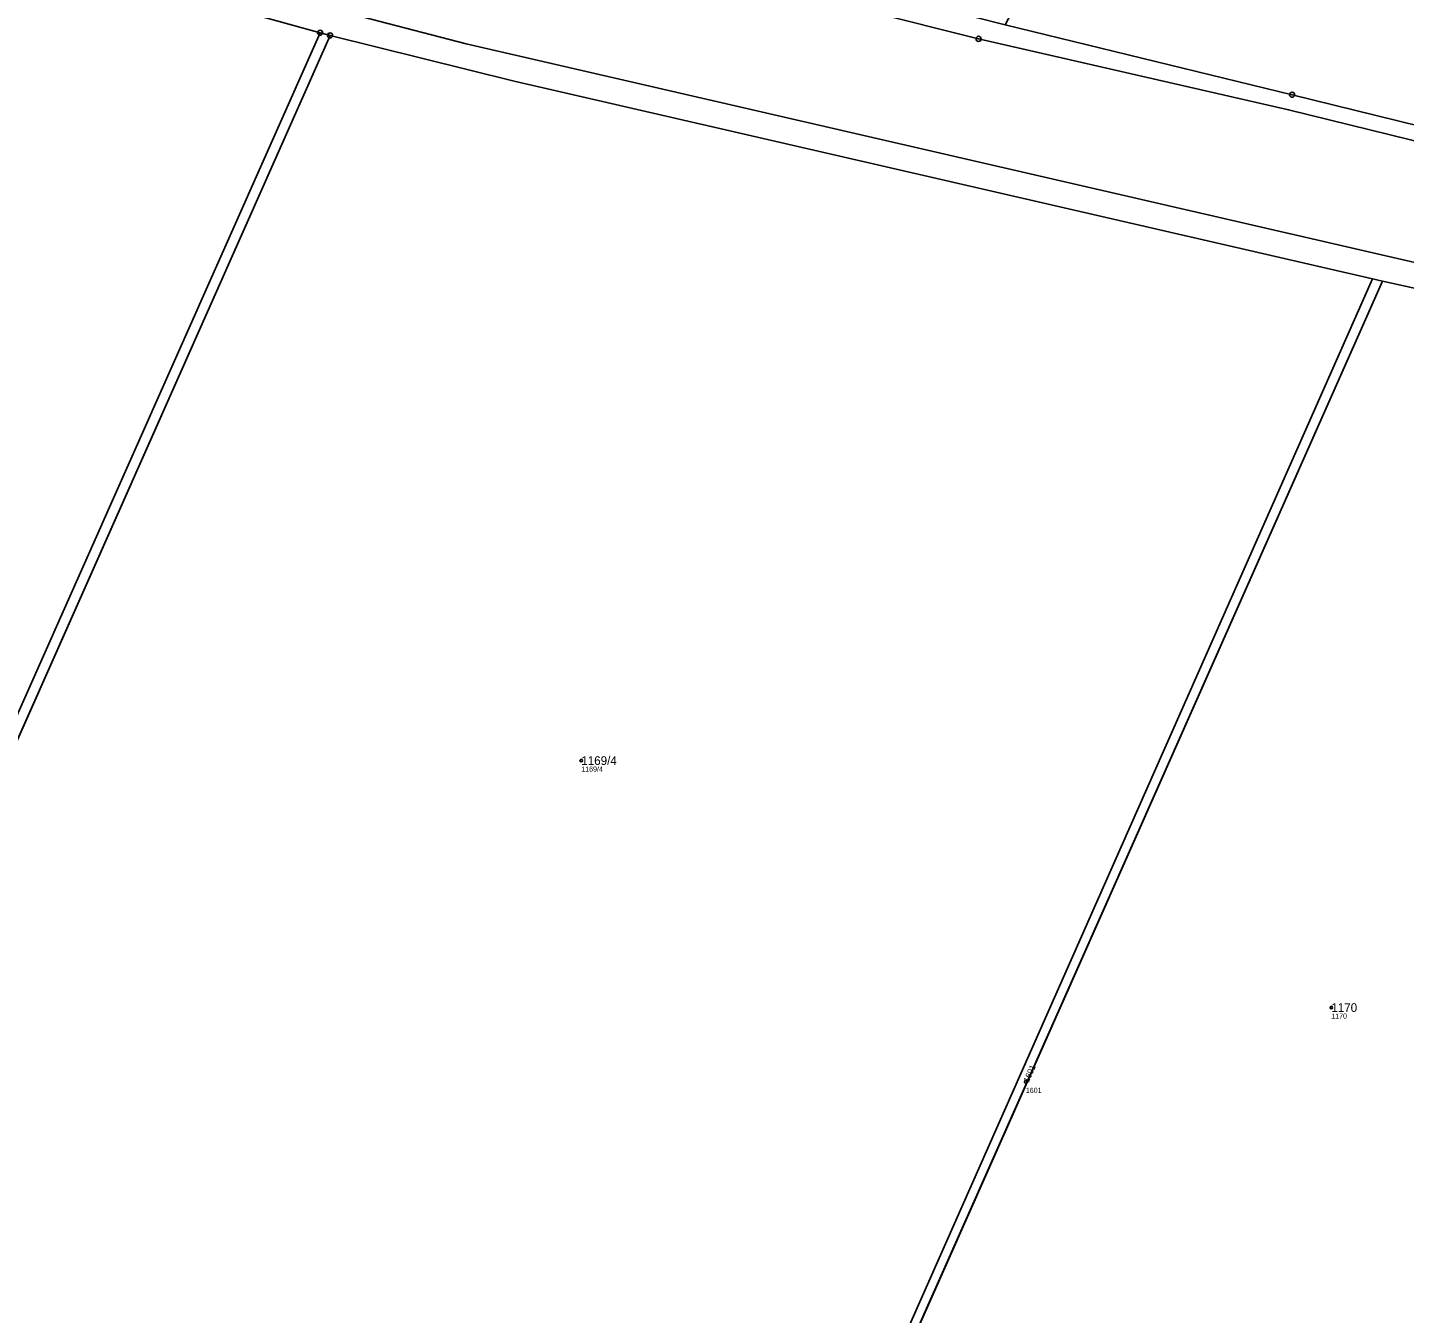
# Model space of a CAD drawing. Extents: x -658203 to -653176, y -1156738 to -1151709.
# Drawn here: x -654703.8 to -654434.6, y -1152917.7 to -1152666.3 of the extents above; entities that cross this region are included whole.
import ezdxf

# ---------------------------------------------------------------- set-up
doc = ezdxf.new("R2010")
doc.units = 0
for name, color, linetype in [('Vrstva 1', 7, 'Continuous'), ('Vrstva 2', 7, 'Continuous'), ('Vrstva 50', 7, 'Continuous'), ('Vrstva 51', 7, 'Continuous'), ('Vrstva 8', 7, 'Continuous')]:
    doc.layers.add(name, color=color, linetype=linetype)

msp = doc.modelspace()

# ---------------------------------------------------------------- linework, layer by layer
at = {"layer": 'Vrstva 1'}
for p, q in [((-654739.65, -1152641.55), (-654646.6, -1152667.27)), ((-654644.67, -1152667.8), (-654770.1, -1152950.23)), ((-654646.6, -1152667.27), (-654644.67, -1152667.8)), ((-654438.82, -1152715.88), (-654580.28, -1153034.55)), ((-654440.77, -1152715.43), (-654438.82, -1152715.88))]:
    msp.add_line(p, q, dxfattribs=at)
for points in [[(-654325.27, -1152744.1), (-654331.48, -1152741.98), (-654339.21, -1152733.29), (-654349.39, -1152730.33), (-654428.3, -1152713.19), (-654618.06, -1152669.43), (-654645.17, -1152662.37), (-654739.5, -1152636.43), (-654815.17, -1152610.08), (-654871.51, -1152588.6), (-654963.23, -1152546.93), (-654991.9, -1152531.55), (-655024.44, -1152514.3), (-655055.68, -1152495.39), (-655084.31, -1152477.04), (-655130.59, -1152448.03), (-655209.45, -1152396.34), (-655240.83, -1152379.18), (-655275.23, -1152355.87), (-655296.13, -1152343.25), (-655351.33, -1152312.91), (-655402.51, -1152291.48), (-655449.29, -1152278.39), (-655524.46, -1152274.71)], [(-654313.85, -1152722.63), (-654377.7, -1152701.9), (-654457.2, -1152682.32), (-654517.84, -1152668.47), (-654582.82, -1152652.12), (-654649.11, -1152639.05), (-654706.79, -1152621.09), (-654732.71, -1152613.39), (-654807.04, -1152587.47), (-654862.86, -1152567.1), (-654952.72, -1152525.89), (-655032.17, -1152484.9), (-655031.78, -1152496.15), (-655037.38, -1152494.96), (-655126.42, -1152440.34), (-655186.07, -1152401.92), (-655206.85, -1152388.05)], [(-654512.61, -1152665.74), (-654456.51, -1152679.4), (-654419.17, -1152688.6)], [(-654776.49, -1152947.39), (-654769.92, -1152944.9), (-654646.6, -1152667.27)], [(-654644.67, -1152667.8), (-654608.65, -1152676.76), (-654440.77, -1152715.43)], [(-654586.68, -1153031.71), (-654579.73, -1153029.38), (-654440.77, -1152715.43)], [(-654438.82, -1152715.88), (-654351.14, -1152735.13), (-654327.51, -1152748.38)]]:
    msp.add_lwpolyline(points, dxfattribs=at)
at = {"layer": 'Vrstva 50'}
for centre in [(-654595.54, -1152809.62), (-654448.86, -1152857.92), (-654508.59, -1152872.44)]:
    msp.add_circle(centre, 0.25, dxfattribs=at)
at = {"layer": 'Vrstva 51'}
for points in [[(-654412.89, -1152565.3), (-654427.33, -1152552.43), (-654444.5, -1152537.12), (-654512.61, -1152665.74), (-654456.51, -1152679.4), (-654419.17, -1152688.6), (-654381.9, -1152618.57), (-654344.48, -1152548.27), (-654368.55, -1152526.81), (-654396.32, -1152578.92), (-654399.81, -1152576.97), (-654410.23, -1152567.67)], [(-654739.65, -1152641.55), (-654857.19, -1152906.13), (-654854.63, -1152912.68), (-654776.49, -1152947.39), (-654769.92, -1152944.9), (-654646.6, -1152667.27)], [(-654644.67, -1152667.8), (-654646.6, -1152667.27), (-654769.92, -1152944.9), (-654776.49, -1152947.39), (-654770.1, -1152950.23)], [(-654586.68, -1153031.71), (-654579.73, -1153029.38), (-654440.77, -1152715.43), (-654608.65, -1152676.76), (-654644.67, -1152667.8), (-654770.1, -1152950.23), (-654683.73, -1152988.58)], [(-654438.82, -1152715.88), (-654440.77, -1152715.43), (-654579.73, -1153029.38), (-654586.68, -1153031.71), (-654580.28, -1153034.55)], [(-654438.82, -1152715.88), (-654580.28, -1153034.55), (-654493.24, -1153073.26), (-654492.8, -1153066.34), (-654485.53, -1153045.53), (-654474.7, -1153021.89), (-654413.02, -1152915.64), (-654385.47, -1152865.58), (-654344.98, -1152781.71), (-654327.51, -1152748.38), (-654351.14, -1152735.13)]]:
    msp.add_lwpolyline(points, close=True, dxfattribs=at)
for points in [[(-654706.79, -1152621.09), (-654649.11, -1152639.05), (-654582.82, -1152652.12), (-654517.84, -1152668.47), (-654457.2, -1152682.32), (-654377.7, -1152701.9), (-654313.85, -1152722.63), (-654309.6, -1152715.83), (-654318.82, -1152717.86), (-654349.5, -1152707.9), (-654376.89, -1152699.01), (-654392.27, -1152695.22), (-654419.17, -1152688.6), (-654456.51, -1152679.4), (-654512.61, -1152665.74), (-654518.86, -1152664.15), (-654541.22, -1152659.04), (-654573.03, -1152651.4), (-654582.17, -1152649.2), (-654613.23, -1152643.07), (-654648.38, -1152636.14), (-654664.96, -1152631.04), (-654692.47, -1152622.59), (-654731.78, -1152610.54)], [(-654377.7, -1152701.9), (-654457.2, -1152682.32), (-654517.84, -1152668.47), (-654582.82, -1152652.12), (-654649.11, -1152639.05), (-654706.79, -1152621.09)], [(-654739.65, -1152641.55), (-654646.6, -1152667.27), (-654644.67, -1152667.8), (-654608.65, -1152676.76), (-654440.77, -1152715.43), (-654438.82, -1152715.88), (-654351.14, -1152735.13), (-654327.51, -1152748.38), (-654325.27, -1152744.1), (-654331.48, -1152741.98), (-654339.21, -1152733.29), (-654349.39, -1152730.33), (-654428.3, -1152713.19), (-654618.06, -1152669.43), (-654645.17, -1152662.37), (-654739.5, -1152636.43)], [(-654739.5, -1152636.43), (-654645.17, -1152662.37), (-654618.06, -1152669.43), (-654428.3, -1152713.19)]]:
    msp.add_lwpolyline(points, dxfattribs=at)
at = {"layer": 'Vrstva 8'}
for centre, radius in [((-654646.6, -1152667.27), 0.5), ((-654646.6, -1152667.27), 0.0303), ((-654644.67, -1152667.8), 0.5), ((-654644.67, -1152667.8), 0.0303), ((-654517.84, -1152668.47), 0.5), ((-654517.84, -1152668.47), 0.0303), ((-654456.51, -1152679.4), 0.5), ((-654456.51, -1152679.4), 0.0303)]:
    msp.add_circle(centre, radius, dxfattribs=at)

# ---------------------------------------------------------------- texts
at = {"layer": 'Vrstva 2'}
for s, p in [('1169/4', (-654595.54, -1152810.47)), ('1170', (-654448.86, -1152858.77))]:
    msp.add_text(s, height=1.7, dxfattribs=at).set_placement(p)
msp.add_text('1601', height=1.19, rotation=66, dxfattribs=at).set_placement((-654508.05, -1152872.68))
at = {"layer": 'Vrstva 50'}
for s, p in [('1169/4', (-654595.54, -1152811.78)), ('1170', (-654448.86, -1152860.08)), ('1601', (-654508.59, -1152874.6))]:
    msp.add_text(s, height=1, dxfattribs=at).set_placement(p)

doc.saveas('drawing.dxf')
